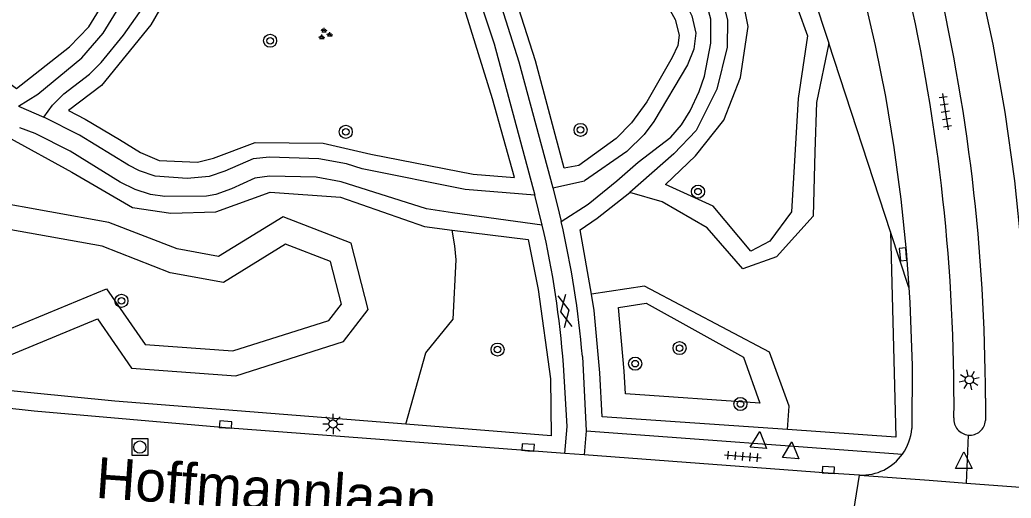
# Model space of a CAD drawing. Extents: x 132999 to 136000, y 398499 to 400501.
# Drawn here: x 133921.6 to 133982.2, y 399065.7 to 399095 of the extents above; entities that cross this region are included whole.
import ezdxf

# ---------------------------------------------------------------- set-up
doc = ezdxf.new("R2010")
doc.units = 0
for name, color, linetype in [('gg-anno-openbare ruimte label', 7, 'Continuous'), ('gg-knt-verharding', 7, 'Continuous'), ('gt-grn-groengrens', 7, 'Continuous'), ('gt-grn-weggrens', 7, 'Continuous'), ('gt-symb-boom', 7, 'Continuous'), ('gt-symb-gesloten verharding', 7, 'Continuous'), ('gt-symb-groenvak', 7, 'Continuous'), ('gt-symb-kolk', 7, 'Continuous'), ('gt-symb-lichtmast', 7, 'Continuous'), ('gt-symb-rioolschacht', 7, 'Continuous'), ('gt-symb-tegel verharding', 7, 'Continuous'), ('gt-symb-waterafsluiter', 7, 'Continuous'), ('gx-grn-maaiveld', 7, 'Continuous')]:
    doc.layers.add(name, color=color, linetype=linetype)

# ---------------------------------------------------------------- blocks, each defined once
blk = doc.blocks.new('gt0-WAFSL')
at = {"layer": 'gt-symb-waterafsluiter'}
for p, q in [((-0.5, -0.333), (0, 0.667)), ((0, 0.667), (0.5, -0.333)), ((0.5, -0.333), (-0.5, -0.333))]:
    blk.add_line(p, q, dxfattribs=at)
blk = doc.blocks.new('gt0-LMAST')
at = {"layer": 'gt-symb-lichtmast'}
for p, q in [((-0.005, 0.246), (-0.005, 0.621)), ((-0.182, 0.173), (-0.447, 0.438)), ((0.172, 0.173), (0.437, 0.438)), ((-0.255, -0.004), (-0.63, -0.004)), ((-0.182, -0.181), (-0.447, -0.446)), ((-0.005, -0.254), (-0.005, -0.629)), ((0.437, -0.446), (0.172, -0.181)), ((0.245, -0.004), (0.62, -0.004))]:
    blk.add_line(p, q, dxfattribs=at)
blk.add_circle((-0.005, -0.004), 0.25, dxfattribs=at)
blk = doc.blocks.new('gt0-KOLK')
at = {"layer": 'gt-symb-kolk'}
blk.add_lwpolyline([(0, 0), (0.375, 0), (0.375, 0.4), (-0.375, 0.4), (-0.375, 0), (0, 0)], dxfattribs=at)
blk = doc.blocks.new('gt0-TEG1')
at = {"layer": 'gt-symb-tegel verharding'}
for p, q in [((-1.125, 0), (1.125, 0)), ((-0.9, -0.25), (-0.9, 0.25)), ((-0.45, -0.25), (-0.45, 0.25)), ((0, -0.25), (0, 0.25)), ((0.45, -0.25), (0.45, 0.25)), ((0.9, -0.25), (0.9, 0.25))]:
    blk.add_line(p, q, dxfattribs=at)
blk = doc.blocks.new('gt0-BOOM')
at = {"layer": 'gt-symb-boom'}
for radius in [0.4, 0.2]:
    blk.add_circle((0, 0), radius, dxfattribs=at)
blk = doc.blocks.new('gt0-GESVH1')
at = {"layer": 'gt-symb-gesloten verharding'}
for p, q in [((-0.992, -0.261), (0.008, 0.239)), ((0.008, -0.261), (-0.992, 0.239)), ((0.008, 0.239), (1.008, -0.261)), ((1.008, 0.239), (0.008, -0.261))]:
    blk.add_line(p, q, dxfattribs=at)
blk = doc.blocks.new('gt0-GRVAK')
at = {"layer": 'gt-symb-groenvak'}
for p, q in [((-0.11, 0.189), (-0.228, 0.24)), ((-0.182, 0.153), (0.088, 0.153)), ((-0.091, 0.211), (-0.156, 0.322)), ((-0.047, 0.214), (-0.047, 0.393)), ((-0.004, 0.211), (0.061, 0.322)), ((0.015, 0.189), (0.133, 0.24)), ((0.262, -0.052), (0.197, 0.059)), ((0.305, -0.049), (0.305, 0.13)), ((0.349, -0.052), (0.414, 0.059)), ((-0.245, -0.228), (-0.363, -0.177)), ((-0.318, -0.264), (-0.047, -0.264)), ((-0.226, -0.206), (-0.291, -0.095)), ((-0.183, -0.203), (-0.183, -0.024)), ((-0.139, -0.206), (-0.074, -0.095)), ((-0.12, -0.228), (-0.002, -0.177)), ((0.243, -0.074), (0.125, -0.023)), ((0.17, -0.11), (0.441, -0.11)), ((0.368, -0.074), (0.486, -0.023))]:
    blk.add_line(p, q, dxfattribs=at)
blk = doc.blocks.new('gt0-RS')
at = {"layer": 'gt-symb-rioolschacht'}
blk.add_lwpolyline([(-0.5, -0.5), (0.5, -0.5), (0.5, 0.5), (-0.5, 0.5)], close=True, dxfattribs=at)
blk.add_circle((0, 0), 0.375, dxfattribs=at)

msp = doc.modelspace()

# ---------------------------------------------------------------- linework, layer by layer
at = {"layer": 'gg-knt-verharding'}
for p, q in [((133954.144, 399084.716), (133956.073, 399085.159)), ((133953.505, 399082.448), (133953.054, 399084.267)), ((133954.658, 399082.66), (133956.311, 399083.718)), ((133975.895, 399078.634), (133975.962, 399077.7)), ((133955.952, 399074.414), (133956.179, 399069.854)), ((133980.58, 399071.865), (133980.587, 399070.487)), ((133978.658, 399070.656), (133978.66, 399071.53)), ((133956.179, 399069.854), (133956.063, 399068.389)), ((133956.179, 399069.854), (133975.518, 399068.441)), ((133956.063, 399068.389), (133954.88, 399068.478)), ((133972.887, 399067.161), (133977.136, 399066.836)), ((133977.136, 399066.836), (133979.432, 399066.661)), ((133979.432, 399066.661), (133985.963, 399066.162))]:
    msp.add_line(p, q, dxfattribs=at)
for points in [[(133968.278, 399126.974), (133974.224, 399115.478), (133974.962, 399113.915), (133976.304, 399110.729), (133977.469, 399107.474), (133977.979, 399105.822), (133979.114, 399101.748), (133980.145, 399097.647), (133981.041, 399093.513), (133981.775, 399089.348), (133982.352, 399085.157), (133982.779, 399080.949), (133983.055, 399076.728), (133983.179, 399072.5)], [(133921.501, 399089.721), (133922.687, 399090.457), (133925.369, 399092.662), (133926.675, 399094.18), (133927.655, 399095.762), (133929.6, 399099.569), (133930.399, 399101.404), (133931.64, 399103.48), (133931.896, 399104.444), (133931.638, 399104.778), (133929.891, 399105.798), (133927.159, 399107.039), (133926.214, 399107.655), (133923.095, 399110.196), (133922.06, 399111.131), (133918.165, 399115.091), (133916.819, 399116.564), (133915.032, 399119.086)], [(133968.943, 399109.704), (133969.28, 399108.893), (133970.149, 399106.606), (133970.943, 399104.292), (133971.671, 399101.956), (133972.339, 399099.603), (133973.13, 399096.526), (133973.844, 399093.43), (133974.468, 399090.314), (133974.99, 399087.18), (133975.411, 399084.03), (133975.735, 399080.869), (133975.895, 399078.634)], [(133923.048, 399089.051), (133923.584, 399089.768), (133924.261, 399090.474), (133925.845, 399091.68), (133926.548, 399092.389), (133927.921, 399094.055), (133928.882, 399095.452), (133929.37, 399096.323), (133932.402, 399102.716), (133933.031, 399103.505), (133933.726, 399103.781), (133934.664, 399103.447), (133935.699, 399102.92), (133937.666, 399102.173), (133938.349, 399101.994), (133940.228, 399101.838), (133942.211, 399101.987), (133944.158, 399102.477), (133946.652, 399103.324)], [(133956.311, 399083.718), (133958.064, 399085.147), (133959.367, 399086.299), (133961.351, 399087.821), (133962, 399088.579), (133962.535, 399089.433), (133963.094, 399090.613), (133963.421, 399091.556), (133963.801, 399093.561), (133963.804, 399095.035), (133963.501, 399096.154), (133963.119, 399097.081), (133962.185, 399098.8), (133959.64, 399102.457), (133958.285, 399103.873)], [(133957.006, 399103.177), (133958.937, 399101.196), (133959.923, 399099.924), (133961.978, 399096.598), (133962.637, 399095.237), (133962.893, 399094.181), (133962.757, 399093.197), (133962.376, 399092.242), (133960.326, 399088.781), (133959.725, 399087.976), (133958.677, 399086.952), (133956.073, 399085.159)], [(133950.056, 399098.811), (133952.071, 399092.421), (133954.144, 399084.716)], [(133942.502, 399085.878), (133941.536, 399086.183), (133939.847, 399086.503), (133936.83, 399086.592), (133935.841, 399086.5), (133934.1, 399085.735), (133933.15, 399085.412), (133931.798, 399085.299), (133929.842, 399085.441), (133928.897, 399085.761), (133928.218, 399086.103), (133925.22, 399087.949), (133923.048, 399089.051)], [(133946.434, 399083.44), (133941.215, 399085.085), (133939.688, 399085.366), (133936.843, 399085.444), (133935.929, 399085.323), (133934.504, 399084.665), (133933.559, 399084.324), (133932.979, 399084.21), (133930.449, 399084.199), (133929.573, 399084.318), (133928.624, 399084.624), (133927.72, 399085.07), (133924.648, 399086.96), (133922.515, 399088.042), (133921.575, 399088.385)], [(133953.054, 399084.267), (133948.8, 399084.611), (133942.502, 399085.878)], [(133954.144, 399084.716), (133954.411, 399083.69), (133954.658, 399082.66)], [(133953.505, 399082.448), (133948.007, 399083.196), (133946.434, 399083.44)], [(133975.962, 399077.7), (133976.094, 399073.85), (133976.077, 399069.997)], [(133954.88, 399068.478), (133955.025, 399070.131), (133954.794, 399073.895)], [(133954.88, 399068.478), (133934.138, 399070.044), (133922.449, 399071.068), (133915.955, 399071.781)], [(133972.887, 399067.161), (133970.969, 399067.271), (133956.063, 399068.389)]]:
    msp.add_lwpolyline(points, dxfattribs=at)
for centre, radius, start, end in [((133863.498, 399071.553), 115.162, 359.98836, 13.27886), ((133865.845, 399071.749), 114.735, 0.05772, 13.45698), ((133896.87, 399069.539), 58.087, 4.30059, 12.8402), ((133897.554, 399069.474), 58.606, 4.8348, 13.00197), ((133979.622, 399070.568), 0.968, 174.76306, 265.00846), ((133973.024, 399070.215), 3.061, 324.56939, 355.9085), ((133979.622, 399070.568), 0.968, 265.01855, 355.22362), ((133973.028, 399070.215), 3.057, 267.35242, 324.53408), ((133958.567, 399446.142), 386.351, 258.89859, 265.48221)]:
    msp.add_arc(centre, radius, start, end, dxfattribs=at)
at = {"layer": 'gt-grn-groengrens'}
for p, q in [((133974.78, 399082.037), (133971.006, 399093.56)), ((133975.895, 399078.634), (133974.78, 399082.037))]:
    msp.add_line(p, q, dxfattribs=at)
for points in [[(133919.367, 399092.308), (133921.379, 399090.793), (133924.611, 399093.339), (133925.79, 399094.56), (133926.777, 399096.147), (133929.025, 399100.689), (133930.222, 399103.152), (133930.835, 399104.027), (133926.408, 399106.284), (133921.594, 399110.109), (133916.808, 399115.072), (133914.751, 399117.818), (133910.322, 399115.225), (133907.412, 399113.675), (133905.074, 399112.701)], [(133966.081, 399107.176), (133959.898, 399103.639), (133960.397, 399103.102), (133962.792, 399099.666), (133964.407, 399096.672), (133964.824, 399094.968), (133964.793, 399093.317), (133964.174, 399090.753), (133962.914, 399088.233), (133961.55, 399086.801), (133958.842, 399084.435)], [(133966.081, 399107.176), (133970.03, 399096.54), (133971.006, 399093.56)], [(133961.029, 399084.919), (133962.868, 399086.671), (133964.603, 399088.865), (133965.624, 399091.468), (133966.083, 399094.58), (133965.573, 399097.183), (133964.348, 399099.683), (133962.001, 399103.306), (133965.573, 399105.45), (133969.706, 399094.019), (133969.145, 399090.192), (133968.736, 399083.252), (133967.41, 399081.466), (133966.236, 399080.853), (133963.94, 399083.609), (133961.029, 399084.919)], [(133930.899, 399097.247), (133930.11, 399095.611), (133929.587, 399094.698), (133926.564, 399090.985), (133924.548, 399089.45), (133925.58, 399088.917), (133927.676, 399087.67), (133928.952, 399086.891), (133930.09, 399086.403), (133932.437, 399086.289), (133933.416, 399086.534), (133935.969, 399087.49), (133940.111, 399087.457), (133943.036, 399086.786), (133949.275, 399085.557), (133951.801, 399085.352), (133950.461, 399090.154), (133948.574, 399096.27), (133947.684, 399099.1), (133946.62, 399101.29), (133946.168, 399102.095), (133943.084, 399101.195)], [(133951.041, 399098.935), (133956.8, 399101.941), (133958.238, 399100.503), (133959.154, 399099.256), (133960.909, 399096.313), (133961.632, 399095.017), (133961.862, 399094.057), (133961.791, 399093.433), (133961.438, 399092.685), (133959.89, 399089.988), (133958.962, 399088.703), (133958.014, 399087.732), (133955.733, 399086.095), (133954.841, 399085.918), (133953.092, 399092.481), (133951.041, 399098.935)], [(133971.006, 399093.56), (133970.267, 399089.937), (133970.165, 399086.926), (133970.063, 399082.997), (133967.818, 399080.496), (133965.757, 399079.766), (133963.582, 399082.282), (133960.827, 399083.864), (133958.842, 399084.435)], [(133920.819, 399087.839), (133924.756, 399085.68), (133928.455, 399083.512), (133930.816, 399083.182), (133933.563, 399083.257), (133936.873, 399084.458), (133941.169, 399084.154), (133946.302, 399082.359), (133948.003, 399082.142)], [(133956.503, 399078.225), (133955.822, 399082.161), (133956.849, 399082.86), (133958.842, 399084.435)], [(133919.877, 399074.047), (133926.325, 399076.704), (133928.407, 399073.697), (133934.768, 399073.235), (133941.361, 399075.317), (133942.865, 399077.283), (133941.824, 399081.331), (133937.66, 399082.95), (133933.727, 399080.521), (133931.183, 399080.984), (133927.019, 399082.603), (133919.787, 399083.898)], [(133918.003, 399074.886), (133926.871, 399078.552), (133929.232, 399075.141), (133934.591, 399074.751), (133940.457, 399076.604), (133941.23, 399077.615), (133940.563, 399080.212), (133937.812, 399081.281), (133934.026, 399078.942), (133930.773, 399079.534), (133926.611, 399081.152), (133918.287, 399082.643)], [(133948.003, 399082.142), (133952.63, 399081.553), (133953.249, 399078.512), (133954.004, 399073.036), (133954.053, 399069.552), (133945.156, 399070.261)], [(133945.156, 399070.261), (133946.38, 399074.633), (133948.06, 399076.686), (133948.247, 399080.326), (133948.153, 399081.167), (133948.003, 399082.142)], [(133974.78, 399082.037), (133975.1, 399069.482), (133968.48, 399069.94)], [(133968.48, 399069.94), (133968.583, 399071.362), (133967.395, 399074.663), (133959.747, 399078.71), (133956.503, 399078.225)], [(133968.48, 399069.94), (133957.168, 399070.722), (133957.013, 399073.404), (133956.678, 399077.216), (133956.503, 399078.225)], [(133958.167, 399077.41), (133959.854, 399077.667), (133965.798, 399074.359), (133966.798, 399071.56), (133958.589, 399072.127), (133958.509, 399073.513), (133958.167, 399077.41)], [(133945.156, 399070.261), (133927.386, 399071.678), (133914.422, 399072.955)]]:
    msp.add_lwpolyline(points, dxfattribs=at)
at = {"layer": 'gt-grn-weggrens'}
for p, q in [((133921.501, 399089.721), (133923.048, 399089.051)), ((133979.432, 399066.661), (133979.538, 399069.603)), ((133971.749, 399059.977), (133972.887, 399067.161))]:
    msp.add_line(p, q, dxfattribs=at)
at = {"layer": 'gx-grn-maaiveld'}
msp.add_lwpolyline([(133948.819, 399098.809), (133950.555, 399093.524), (133953.054, 399084.267)], dxfattribs=at)

# ---------------------------------------------------------------- block references
at = {"layer": 'gt-symb-boom'}
for p in [(133936.872, 399093.715), (133941.495, 399088.148), (133955.843, 399088.263), (133963.018, 399084.489), (133927.788, 399077.814), (133950.772, 399074.833), (133961.894, 399074.923), (133959.177, 399073.969), (133965.608, 399071.504)]:
    msp.add_blockref('gt0-BOOM', p, dxfattribs=at)
at = {"layer": 'gt-symb-gesloten verharding', "rotation": -78.99333582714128}
msp.add_blockref('gt0-GESVH1', (133954.897, 399077.194), dxfattribs=at)
at = {"layer": 'gt-symb-groenvak'}
msp.add_blockref('gt0-GRVAK', (133940.218, 399094.118), dxfattribs=at)
at = {"layer": 'gt-symb-kolk'}
for p, rotation in [((133975.746, 399080.676), 95.51097695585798), ((133934.138, 399070.044), -4.244862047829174), ((133952.621, 399068.646), -4.187704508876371), ((133970.969, 399067.271), -3.094058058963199)]:
    msp.add_blockref('gt0-KOLK', p, dxfattribs=dict(at, rotation=rotation))
at = {"layer": 'gt-symb-lichtmast', "rotation": -166.46414363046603}
msp.add_blockref('gt0-LMAST', (133979.588, 399072.976), dxfattribs=at)
at = {"layer": 'gt-symb-lichtmast'}
msp.add_blockref('gt0-LMAST', (133940.721, 399070.28), dxfattribs=at)
at = {"layer": 'gt-symb-rioolschacht'}
msp.add_blockref('gt0-RS', (133928.913, 399068.866), dxfattribs=at)
at = {"layer": 'gt-symb-tegel verharding'}
for p, rotation in [((133978.129, 399089.384), -81.26254464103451), ((133965.756, 399068.3), -4.820766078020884)]:
    msp.add_blockref('gt0-TEG1', p, dxfattribs=dict(at, rotation=rotation))
at = {"layer": 'gt-symb-waterafsluiter', "rotation": -4.473406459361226}
for p in [(133966.737, 399069.147), (133968.704, 399068.522)]:
    msp.add_blockref('gt0-WAFSL', p, dxfattribs=at)
at = {"layer": 'gt-symb-waterafsluiter'}
msp.add_blockref('gt0-WAFSL', (133979.26, 399067.902), dxfattribs=at)

# ---------------------------------------------------------------- texts
at = {"layer": 'gg-anno-openbare ruimte label'}
msp.add_text('Hoffmannlaan', height=2.5, rotation=356, dxfattribs=at).set_placement((133926.17, 399065.772))

doc.saveas('drawing.dxf')
